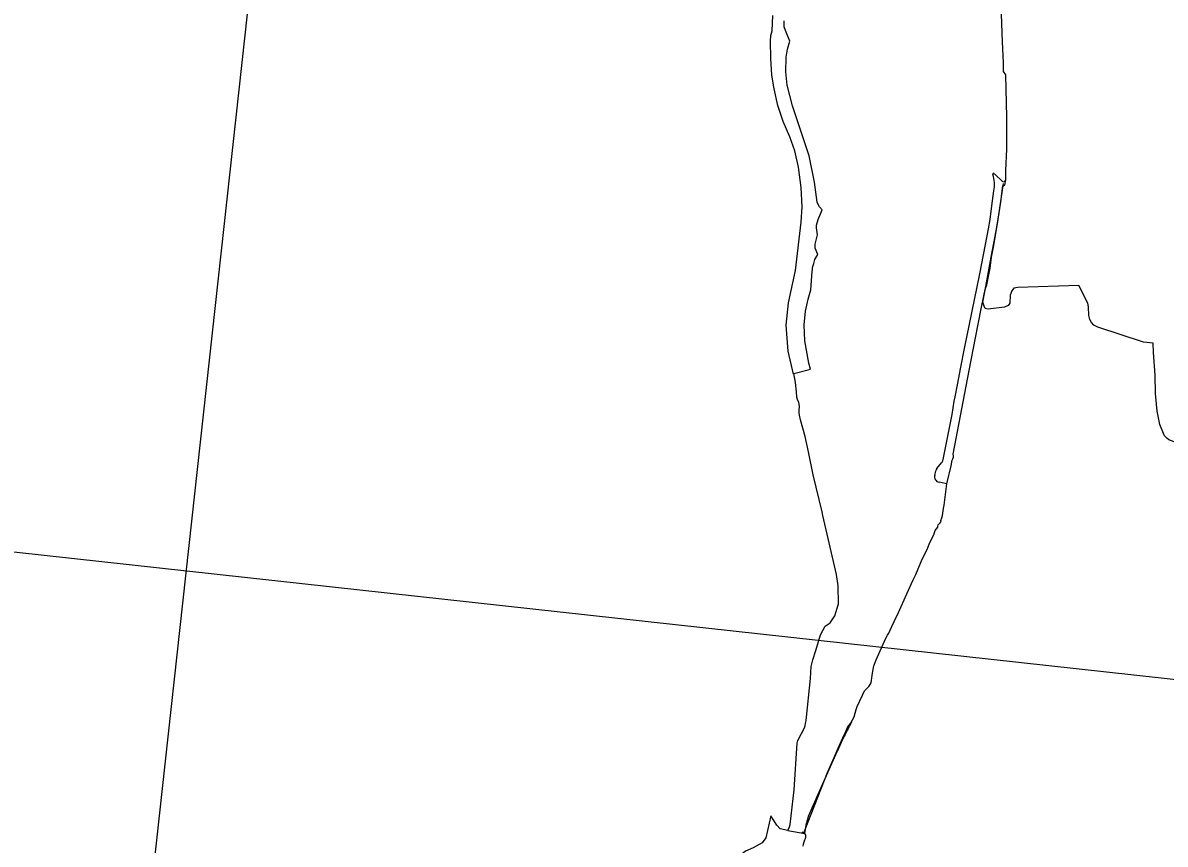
# Model space of a CAD drawing. Extents: x -678204 to -526855, y -1228851 to -1110393.
# Drawn here: x -600114 to -596045, y -1166903 to -1163979 of the extents above; entities that cross this region are included whole.
import ezdxf

# ---------------------------------------------------------------- set-up
doc = ezdxf.new("R2010")
doc.units = 0
for name, color, linetype in [('00_n_cyklo prujezdne rekreacni hlavni', 7, 'Continuous'), ('00_n_cyklo prujezdne rekreacni vedlejsi', 7, 'Continuous'), ('00_n_cyklo studie rekreacni vedlejsi', 7, 'Continuous'), ('00_n_cyklo trasovani rekreacni hlavni', 7, 'Continuous'), ('00_n_cyklo trasovani rekreacni vedlejsi', 7, 'Continuous'), ('_HELP BIG', 7, 'Continuous'), ('trasy_0001', 7, 'Continuous')]:
    doc.layers.add(name, color=color, linetype=linetype)

msp = doc.modelspace()

# ---------------------------------------------------------------- linework, layer by layer
at = {"layer": '00_n_cyklo prujezdne rekreacni hlavni'}
for p, q in [((-596651.9, -1164516.7), (-596622.6, -1164545.2)), ((-596622.6, -1164545.2), (-596622.6, -1164545.2)), ((-596619.9, -1164545.2), (-596613.6, -1164539.6)), ((-596619.9, -1164545.2), (-596619.9, -1164545.2)), ((-596662.5, -1164630.4), (-596655.2, -1164577.2)), ((-596668.5, -1164678.6), (-596662.5, -1164630.4)), ((-596678.1, -1164737.2), (-596673.4, -1164712.3)), ((-596673.4, -1164712.3), (-596668.5, -1164678.6)), ((-596704.8, -1164872), (-596678.1, -1164737.2)), ((-596741.5, -1165051.6), (-596704.8, -1164872)), ((-596758.8, -1165138.4), (-596741.5, -1165051.6)), ((-596772.3, -1165204.7), (-596758.8, -1165138.4)), ((-596784.8, -1165267.2), (-596772.3, -1165204.7)), ((-596792.8, -1165310.7), (-596784.8, -1165267.2)), ((-596803.8, -1165373.4), (-596795.8, -1165325.9)), ((-596795.8, -1165325.9), (-596792.8, -1165310.7)), ((-596815.1, -1165433), (-596803.8, -1165373.4)), ((-596822.2, -1165468.4), (-596815.1, -1165433)), ((-596834.8, -1165533.9), (-596822.2, -1165468.4)), ((-596857.6, -1165565.8), (-596841.2, -1165545.6)), ((-596841.2, -1165545.6), (-596838.9, -1165542.8)), ((-596865.6, -1165590.2), (-596861.5, -1165573.6)), ((-596828.1, -1165619), (-596850.1, -1165614.6)), ((-596822.6, -1165620.1), (-596828.1, -1165619)), ((-597212.3, -1166572.6), (-597192.5, -1166529.1)), ((-597274.2, -1166712.2), (-597212.7, -1166573.6)), ((-597314.7, -1166803.9), (-597274.2, -1166712.2)), ((-597325.7, -1166851.2), (-597321.9, -1166828.2)), ((-597388.2, -1166854.3), (-597327.8, -1166866.1)), ((-597327.8, -1166866.1), (-597325.7, -1166851.2))]:
    msp.add_line(p, q, dxfattribs=at)
for points in [[(-596612.4, -1164537.3), (-596612, -1164503.9), (-596609.1, -1164428.8), (-596608.4, -1164384), (-596609, -1164314.2), (-596612.6, -1164163.9), (-596620.2, -1164151.8), (-596621, -1164120.6), (-596622, -1164095.5), (-596623.9, -1164045.6), (-596627, -1163948), (-596627.7, -1163921.5), (-596628.8, -1163892.6), (-596630.3, -1163853.2), (-596631.7, -1163812.3), (-596633, -1163774.1), (-596633.9, -1163741.7), (-596635.2, -1163699.8), (-596637, -1163644.4), (-596639.3, -1163574.1), (-596653.7, -1163032.3), (-596651.5, -1163007), (-596722.6, -1162987.3)], [(-597388.2, -1166854.3), (-597382.6, -1166841.7), (-597380.6, -1166833.9), (-597366.5, -1166710.6), (-597355.6, -1166544.2), (-597352.6, -1166533.9), (-597328.3, -1166486.5), (-597324.2, -1166468.3), (-597323, -1166462.7), (-597307.4, -1166313.1), (-597305.1, -1166270.5), (-597300.2, -1166246.5), (-597289.4, -1166213.4), (-597272.6, -1166158.4), (-597255.8, -1166127.1), (-597237.9, -1166114.7), (-597221.1, -1166090.1), (-597208.7, -1166047.5), (-597209, -1165983.4), (-597215, -1165943.1), (-597263.7, -1165733.6), (-597266.9, -1165719.9), (-597298.4, -1165587.9), (-597315.2, -1165506.1), (-597327.5, -1165451.2), (-597343.2, -1165391.8), (-597347.6, -1165375.7), (-597348, -1165367.5), (-597347.9, -1165359.1), (-597346.7, -1165343.8), (-597349.2, -1165330.3), (-597354.8, -1165319.9), (-597357, -1165312), (-597357.9, -1165292.5), (-597361.2, -1165259.5), (-597366.9, -1165227.9), (-597315.9, -1165214.8), (-597307.9, -1165212.1), (-597314.2, -1165190.5), (-597328.7, -1165110.7), (-597330.1, -1165054.2), (-597326, -1165005.3), (-597316, -1164962.8), (-597306.6, -1164929.4), (-597301.5, -1164864), (-597301.1, -1164858.7), (-597300.6, -1164852.5), (-597299.2, -1164846.7), (-597296.4, -1164835.5), (-597292.4, -1164821.7), (-597282.4, -1164803.6), (-597290.9, -1164780.6), (-597291, -1164767.3), (-597283.6, -1164733.8), (-597286.3, -1164709), (-597286.1, -1164698.5), (-597280.9, -1164678.8), (-597265.9, -1164644.8), (-597276, -1164633.6), (-597282.4, -1164622.8), (-597283.7, -1164617.1), (-597289.2, -1164581.8), (-597293.8, -1164545.4), (-597312.7, -1164452.5), (-597372.3, -1164273.7), (-597390.8, -1164200.9), (-597395.4, -1164153), (-597394.7, -1164100.6), (-597390.4, -1164072.2), (-597381.1, -1164043.8), (-597396.8, -1164006.2), (-597402.2, -1163993.1), (-597401.5, -1163971.6)], [(-596822, -1165620.3), (-596807.2, -1165555.6), (-596803.5, -1165536.5), (-596800.5, -1165531.6), (-596798.6, -1165525.1), (-596798.4, -1165521.1), (-596799.2, -1165515.1), (-596742.9, -1165216.9), (-596720.1, -1165100.8), (-596699.5, -1164997.3), (-596690.4, -1164951.2), (-596685.5, -1164928.4), (-596679.8, -1164911), (-596668.2, -1164852), (-596662.8, -1164813.4), (-596655.3, -1164771.2), (-596635.3, -1164655.1), (-596630.5, -1164616.9), (-596625.6, -1164577.2), (-596622.6, -1164559.1), (-596615.6, -1164556.1), (-596612.4, -1164537.3)], [(-597330.5, -1166862.1), (-597328, -1166855), (-597326.6, -1166850.8), (-597246.8, -1166647.9), (-597223.5, -1166594.9), (-597209.1, -1166561.5), (-597205.1, -1166551.1), (-597193.1, -1166524.5), (-597182.4, -1166502.3), (-597174, -1166482.3), (-597163.9, -1166472), (-597152.1, -1166450), (-597148.8, -1166437.1), (-597145.7, -1166424.1), (-597141.8, -1166413.1), (-597122.9, -1166372.4), (-597115, -1166357.6), (-597107.3, -1166349.2), (-597100.6, -1166341.9), (-597095.2, -1166334.7), (-597091.7, -1166328.6), (-597090.5, -1166320.2), (-597089.7, -1166311.6), (-597087.5, -1166295.1), (-597081.9, -1166269), (-597073.5, -1166246.6), (-597039.4, -1166169.4), (-597033.9, -1166159.4), (-597028.8, -1166152), (-597024, -1166141.7), (-597018.1, -1166128.2), (-597009.6, -1166110.1), (-596994.4, -1166078.4), (-596965.3, -1166011.8), (-596942.3, -1165962.2), (-596933.3, -1165943.1), (-596924.5, -1165922.6), (-596910.1, -1165888.1), (-596892.5, -1165853.6), (-596885.8, -1165835.4), (-596876.2, -1165815.3), (-596868.7, -1165801.7), (-596866.8, -1165793.5), (-596863.3, -1165787), (-596854.6, -1165774.8), (-596853.9, -1165770.9), (-596853.2, -1165766.7), (-596850, -1165763.2), (-596845.8, -1165759), (-596843, -1165754.9), (-596843.2, -1165750.3), (-596840, -1165741.1), (-596837.7, -1165733.6), (-596833.9, -1165708.3), (-596831.5, -1165696.4), (-596822, -1165620.3)]]:
    msp.add_lwpolyline(points, dxfattribs=at)
for centre, radius, start, end in [((-596655.5, -1164517.3), 3, 45.6738, 199.2235), ((-596758.5, -1164553.2), 106, 346.8664, 19.2235), ((-596616.9, -1164535.8), 5, 311.7771, 339.4804), ((-596842.1, -1165578.4), 20, 140.9443, 165.9941), ((-596854.4, -1165530.2), 20, 320.9443, 349.1553), ((-596846.2, -1165595), 20, 165.9941, 258.6502), ((-597388.3, -1166363.7), 250, 330.1885, 335.616), ((-596737.5, -1166736.6), 500, 150.1885, 155.4854), ((-597223.2, -1166844.3), 100, 156.1738, 170.7476), ((-597339.1, -1166875.4), 14.5, 334.1225, 81.8576), ((-597225.6, -1166930.5), 111.7, 154.1225, 169.7736)]:
    msp.add_arc(centre, radius, start, end, dxfattribs=at)
at = {"layer": '00_n_cyklo prujezdne rekreacni vedlejsi'}
for points in [[(-597368.9, -1165229.4), (-597387.9, -1165148), (-597394.1, -1165055.4), (-597386, -1164975.3), (-597361.8, -1164861), (-597340.7, -1164688.8), (-597337.6, -1164634.2), (-597340.7, -1164565.2), (-597351.2, -1164493.1), (-597363.7, -1164434.1), (-597381, -1164385), (-597405.9, -1164330.3), (-597423.9, -1164273.1), (-597437.6, -1164214.1), (-597445.8, -1164164.6), (-597448.9, -1164106.1), (-597450.8, -1164044), (-597449.6, -1164023.5), (-597444, -1164007.4), (-597442.7, -1163952.7)], [(-597388.2, -1166854.3), (-597415.6, -1166849.3), (-597427.6, -1166835.6), (-597448.9, -1166802.7), (-597467.6, -1166880.9), (-597479.7, -1166898.7), (-597512.2, -1166916.6), (-597539.4, -1166928.3), (-597553.2, -1166940.4), (-597558.4, -1166956.8), (-597643.1, -1167337.2), (-597693.9, -1167679.2), (-597739.5, -1167971.3), (-597739.4, -1168022.1), (-597247.7, -1167739.5), (-597237.1, -1167721.4)]]:
    msp.add_lwpolyline(points, dxfattribs=at)
at = {"layer": '00_n_cyklo studie rekreacni vedlejsi'}
msp.add_line((-596320.1, -1164977.4), (-596352.6, -1164914.2), dxfattribs=at)
for points in [[(-596591.2, -1164933), (-596596.2, -1164948.9), (-596598.3, -1164977.1), (-596603.3, -1164985.3), (-596617, -1164991.3), (-596674.9, -1164998.4), (-596685.7, -1164995.6), (-596689, -1164987.2), (-596694.5, -1164972.8), (-596686.1, -1164930.5), (-596663.9, -1164813.5), (-596641.4, -1164694.4), (-596620.9, -1164550.6)], [(-596352.6, -1164914.2), (-596569.5, -1164920.8), (-596583.1, -1164923.9), (-596591.2, -1164933)], [(-596087.6, -1165118.8), (-596122.2, -1165115.9), (-596283.8, -1165062.6), (-596298.2, -1165055.2), (-596307, -1165046.2), (-596312.5, -1165035.4), (-596315.9, -1165020.7), (-596317.7, -1164989.6), (-596320.1, -1164977.4)], [(-595985, -1165570.7), (-595994.2, -1165556.9), (-595998.8, -1165491.6), (-596001, -1165482.5), (-596005.6, -1165475.4), (-596012.1, -1165470.7), (-596030.9, -1165463.6), (-596039, -1165457.6), (-596046.4, -1165449.5), (-596050.5, -1165440.8), (-596063, -1165408.6), (-596072.8, -1165361), (-596079, -1165298.1), (-596079.6, -1165233), (-596086.6, -1165152.9), (-596087.6, -1165118.8)]]:
    msp.add_lwpolyline(points, dxfattribs=at)
at = {"layer": '00_n_cyklo trasovani rekreacni hlavni'}
for p, q in [((-596651.9, -1164516.7), (-596622.6, -1164545.2)), ((-596622.6, -1164545.2), (-596622.6, -1164545.2)), ((-596619.9, -1164545.2), (-596613.6, -1164539.6)), ((-596619.9, -1164545.2), (-596619.9, -1164545.2)), ((-596662.5, -1164630.4), (-596655.2, -1164577.2)), ((-596668.5, -1164678.6), (-596662.5, -1164630.4)), ((-596678.1, -1164737.2), (-596673.4, -1164712.3)), ((-596673.4, -1164712.3), (-596668.5, -1164678.6)), ((-596704.8, -1164872), (-596678.1, -1164737.2)), ((-596741.5, -1165051.6), (-596704.8, -1164872)), ((-596758.8, -1165138.4), (-596741.5, -1165051.6)), ((-596772.3, -1165204.7), (-596758.8, -1165138.4)), ((-596784.8, -1165267.2), (-596772.3, -1165204.7)), ((-596792.8, -1165310.7), (-596784.8, -1165267.2)), ((-596803.8, -1165373.4), (-596795.8, -1165325.9)), ((-596795.8, -1165325.9), (-596792.8, -1165310.7)), ((-596815.1, -1165433), (-596803.8, -1165373.4)), ((-596822.2, -1165468.4), (-596815.1, -1165433)), ((-596834.8, -1165533.9), (-596822.2, -1165468.4)), ((-596857.6, -1165565.8), (-596841.2, -1165545.6)), ((-596841.2, -1165545.6), (-596838.9, -1165542.8)), ((-596865.6, -1165590.2), (-596861.5, -1165573.6)), ((-596828.1, -1165619), (-596850.1, -1165614.6)), ((-596822.6, -1165620.1), (-596828.1, -1165619)), ((-597212.3, -1166572.6), (-597192.5, -1166529.1)), ((-597274.2, -1166712.2), (-597212.7, -1166573.6)), ((-597314.7, -1166803.9), (-597274.2, -1166712.2)), ((-597325.7, -1166851.2), (-597321.9, -1166828.2)), ((-597388.2, -1166854.3), (-597327.8, -1166866.1)), ((-597327.8, -1166866.1), (-597325.7, -1166851.2))]:
    msp.add_line(p, q, dxfattribs=at)
for points in [[(-596612.4, -1164537.3), (-596612, -1164503.9), (-596609.1, -1164428.8), (-596608.4, -1164384), (-596609, -1164314.2), (-596612.6, -1164163.9), (-596620.2, -1164151.8), (-596621, -1164120.6), (-596622, -1164095.5), (-596623.9, -1164045.6), (-596627, -1163948), (-596627.7, -1163921.5), (-596628.8, -1163892.6), (-596630.3, -1163853.2), (-596631.7, -1163812.3), (-596633, -1163774.1), (-596633.9, -1163741.7), (-596635.2, -1163699.8), (-596637, -1163644.4), (-596639.3, -1163574.1), (-596653.7, -1163032.3), (-596651.5, -1163007), (-596722.6, -1162987.3)], [(-597388.2, -1166854.3), (-597382.6, -1166841.7), (-597380.6, -1166833.9), (-597366.5, -1166710.6), (-597355.6, -1166544.2), (-597352.6, -1166533.9), (-597328.3, -1166486.5), (-597324.2, -1166468.3), (-597323, -1166462.7), (-597307.4, -1166313.1), (-597305.1, -1166270.5), (-597300.2, -1166246.5), (-597289.4, -1166213.4), (-597272.6, -1166158.4), (-597255.8, -1166127.1), (-597237.9, -1166114.7), (-597221.1, -1166090.1), (-597208.7, -1166047.5), (-597209, -1165983.4), (-597215, -1165943.1), (-597263.7, -1165733.6), (-597266.9, -1165719.9), (-597298.4, -1165587.9), (-597315.2, -1165506.1), (-597327.5, -1165451.2), (-597343.2, -1165391.8), (-597347.6, -1165375.7), (-597348, -1165367.5), (-597347.9, -1165359.1), (-597346.7, -1165343.8), (-597349.2, -1165330.3), (-597354.8, -1165319.9), (-597357, -1165312), (-597357.9, -1165292.5), (-597361.2, -1165259.5), (-597366.9, -1165227.9), (-597315.9, -1165214.8), (-597307.9, -1165212.1), (-597314.2, -1165190.5), (-597328.7, -1165110.7), (-597330.1, -1165054.2), (-597326, -1165005.3), (-597316, -1164962.8), (-597306.6, -1164929.4), (-597301.5, -1164864), (-597301.1, -1164858.7), (-597300.6, -1164852.5), (-597299.2, -1164846.7), (-597296.4, -1164835.5), (-597292.4, -1164821.7), (-597282.4, -1164803.6), (-597290.9, -1164780.6), (-597291, -1164767.3), (-597283.6, -1164733.8), (-597286.3, -1164709), (-597286.1, -1164698.5), (-597280.9, -1164678.8), (-597265.9, -1164644.8), (-597276, -1164633.6), (-597282.4, -1164622.8), (-597283.7, -1164617.1), (-597289.2, -1164581.8), (-597293.8, -1164545.4), (-597312.7, -1164452.5), (-597372.3, -1164273.7), (-597390.8, -1164200.9), (-597395.4, -1164153), (-597394.7, -1164100.6), (-597390.4, -1164072.2), (-597381.1, -1164043.8), (-597396.8, -1164006.2), (-597402.2, -1163993.1), (-597401.5, -1163971.6)], [(-596822, -1165620.3), (-596807.2, -1165555.6), (-596803.5, -1165536.5), (-596800.5, -1165531.6), (-596798.6, -1165525.1), (-596798.4, -1165521.1), (-596799.2, -1165515.1), (-596742.9, -1165216.9), (-596720.1, -1165100.8), (-596699.5, -1164997.3), (-596690.4, -1164951.2), (-596685.5, -1164928.4), (-596679.8, -1164911), (-596668.2, -1164852), (-596662.8, -1164813.4), (-596655.3, -1164771.2), (-596635.3, -1164655.1), (-596630.5, -1164616.9), (-596625.6, -1164577.2), (-596622.6, -1164559.1), (-596615.6, -1164556.1), (-596612.4, -1164537.3)], [(-597330.5, -1166862.1), (-597328, -1166855), (-597326.6, -1166850.8), (-597246.8, -1166647.9), (-597223.5, -1166594.9), (-597209.1, -1166561.5), (-597205.1, -1166551.1), (-597193.1, -1166524.5), (-597182.4, -1166502.3), (-597174, -1166482.3), (-597163.9, -1166472), (-597152.1, -1166450), (-597148.8, -1166437.1), (-597145.7, -1166424.1), (-597141.8, -1166413.1), (-597122.9, -1166372.4), (-597115, -1166357.6), (-597107.3, -1166349.2), (-597100.6, -1166341.9), (-597095.2, -1166334.7), (-597091.7, -1166328.6), (-597090.5, -1166320.2), (-597089.7, -1166311.6), (-597087.5, -1166295.1), (-597081.9, -1166269), (-597073.5, -1166246.6), (-597039.4, -1166169.4), (-597033.9, -1166159.4), (-597028.8, -1166152), (-597024, -1166141.7), (-597018.1, -1166128.2), (-597009.6, -1166110.1), (-596994.4, -1166078.4), (-596965.3, -1166011.8), (-596942.3, -1165962.2), (-596933.3, -1165943.1), (-596924.5, -1165922.6), (-596910.1, -1165888.1), (-596892.5, -1165853.6), (-596885.8, -1165835.4), (-596876.2, -1165815.3), (-596868.7, -1165801.7), (-596866.8, -1165793.5), (-596863.3, -1165787), (-596854.6, -1165774.8), (-596853.9, -1165770.9), (-596853.2, -1165766.7), (-596850, -1165763.2), (-596845.8, -1165759), (-596843, -1165754.9), (-596843.2, -1165750.3), (-596840, -1165741.1), (-596837.7, -1165733.6), (-596833.9, -1165708.3), (-596831.5, -1165696.4), (-596822, -1165620.3)]]:
    msp.add_lwpolyline(points, dxfattribs=at)
for centre, radius, start, end in [((-596655.5, -1164517.3), 3, 45.6738, 199.2235), ((-596758.5, -1164553.2), 106, 346.8664, 19.2235), ((-596616.9, -1164535.8), 5, 311.7771, 339.4804), ((-596842.1, -1165578.4), 20, 140.9443, 165.9941), ((-596854.4, -1165530.2), 20, 320.9443, 349.1553), ((-596846.2, -1165595), 20, 165.9941, 258.6502), ((-597388.3, -1166363.7), 250, 330.1885, 335.616), ((-596737.5, -1166736.6), 500, 150.1885, 155.4854), ((-597223.2, -1166844.3), 100, 156.1738, 170.7476), ((-597339.1, -1166875.4), 14.5, 334.1225, 81.8576), ((-597225.6, -1166930.5), 111.7, 154.1225, 169.7736)]:
    msp.add_arc(centre, radius, start, end, dxfattribs=at)
at = {"layer": '00_n_cyklo trasovani rekreacni vedlejsi'}
msp.add_line((-596320.1, -1164977.4), (-596352.6, -1164914.2), dxfattribs=at)
for points in [[(-597368.9, -1165229.4), (-597387.9, -1165148), (-597394.1, -1165055.4), (-597386, -1164975.3), (-597361.8, -1164861), (-597340.7, -1164688.8), (-597337.6, -1164634.2), (-597340.7, -1164565.2), (-597351.2, -1164493.1), (-597363.7, -1164434.1), (-597381, -1164385), (-597405.9, -1164330.3), (-597423.9, -1164273.1), (-597437.6, -1164214.1), (-597445.8, -1164164.6), (-597448.9, -1164106.1), (-597450.8, -1164044), (-597449.6, -1164023.5), (-597444, -1164007.4), (-597442.7, -1163952.7)], [(-596591.2, -1164933), (-596596.2, -1164948.9), (-596598.3, -1164977.1), (-596603.3, -1164985.3), (-596617, -1164991.3), (-596674.9, -1164998.4), (-596685.7, -1164995.6), (-596689, -1164987.2), (-596694.5, -1164972.8), (-596686.1, -1164930.5), (-596663.9, -1164813.5), (-596641.4, -1164694.4), (-596620.9, -1164550.6)], [(-596352.6, -1164914.2), (-596569.5, -1164920.8), (-596583.1, -1164923.9), (-596591.2, -1164933)], [(-596087.6, -1165118.8), (-596122.2, -1165115.9), (-596283.8, -1165062.6), (-596298.2, -1165055.2), (-596307, -1165046.2), (-596312.5, -1165035.4), (-596315.9, -1165020.7), (-596317.7, -1164989.6), (-596320.1, -1164977.4)], [(-595985, -1165570.7), (-595994.2, -1165556.9), (-595998.8, -1165491.6), (-596001, -1165482.5), (-596005.6, -1165475.4), (-596012.1, -1165470.7), (-596030.9, -1165463.6), (-596039, -1165457.6), (-596046.4, -1165449.5), (-596050.5, -1165440.8), (-596063, -1165408.6), (-596072.8, -1165361), (-596079, -1165298.1), (-596079.6, -1165233), (-596086.6, -1165152.9), (-596087.6, -1165118.8)], [(-597388.2, -1166854.3), (-597415.6, -1166849.3), (-597427.6, -1166835.6), (-597448.9, -1166802.7), (-597467.6, -1166880.9), (-597479.7, -1166898.7), (-597512.2, -1166916.6), (-597539.4, -1166928.3), (-597553.2, -1166940.4), (-597558.4, -1166956.8), (-597643.1, -1167337.2), (-597693.9, -1167679.2), (-597739.5, -1167971.3), (-597739.4, -1168022.1), (-597247.7, -1167739.5), (-597237.1, -1167721.4)]]:
    msp.add_lwpolyline(points, dxfattribs=at)
at = {"layer": '_HELP BIG'}
for points in [[(-572713.2, -1182415), (-601000.5, -1179308.8), (-598788.5, -1159163.8), (-570501.1, -1162270)], [(-616541.9, -1192690.5), (-613435.7, -1164403.2), (-593290.7, -1166615.3), (-596396.9, -1194902.6)]]:
    msp.add_lwpolyline(points, close=True, dxfattribs=at)
at = {"layer": 'trasy_0001'}
msp.add_lwpolyline([(-597388.2, -1166854.3), (-597382.6, -1166841.7), (-597380.6, -1166833.9), (-597366.5, -1166710.6), (-597355.6, -1166544.2), (-597352.6, -1166533.9), (-597328.3, -1166486.5), (-597324.2, -1166468.3), (-597323, -1166462.7), (-597307.4, -1166313.1), (-597305.1, -1166270.5), (-597300.2, -1166246.5), (-597289.4, -1166213.4), (-597272.6, -1166158.4), (-597255.8, -1166127.1), (-597237.9, -1166114.7), (-597221.1, -1166090.1), (-597208.7, -1166047.5), (-597209, -1165983.4), (-597215, -1165943.1), (-597263.7, -1165733.6), (-597266.9, -1165719.9), (-597298.4, -1165587.9), (-597315.2, -1165506.1), (-597327.5, -1165451.2), (-597343.2, -1165391.8), (-597347.6, -1165375.7), (-597348, -1165367.5), (-597347.9, -1165359.1), (-597346.7, -1165343.8), (-597349.2, -1165330.3), (-597354.8, -1165319.9), (-597357, -1165312), (-597357.9, -1165292.5), (-597361.2, -1165259.5), (-597366.9, -1165227.9), (-597315.9, -1165214.8), (-597307.9, -1165212.1), (-597314.2, -1165190.5), (-597328.7, -1165110.7), (-597330.1, -1165054.2), (-597326, -1165005.3), (-597316, -1164962.8), (-597306.6, -1164929.4), (-597301.5, -1164864), (-597301.1, -1164858.7), (-597300.6, -1164852.5), (-597299.2, -1164846.7), (-597296.4, -1164835.5), (-597292.4, -1164821.7), (-597282.4, -1164803.6), (-597290.9, -1164780.6), (-597291, -1164767.3), (-597283.6, -1164733.8), (-597286.3, -1164709), (-597286.1, -1164698.5), (-597280.9, -1164678.8), (-597265.9, -1164644.8), (-597276, -1164633.6), (-597282.4, -1164622.8), (-597283.7, -1164617.1), (-597289.2, -1164581.8), (-597293.8, -1164545.4), (-597312.7, -1164452.5), (-597372.3, -1164273.7), (-597390.8, -1164200.9), (-597395.4, -1164153), (-597394.7, -1164100.6), (-597390.4, -1164072.2), (-597381.1, -1164043.8), (-597396.8, -1164006.2), (-597402.2, -1163993.1), (-597401.5, -1163971.6)], dxfattribs=at)

doc.saveas('drawing.dxf')
